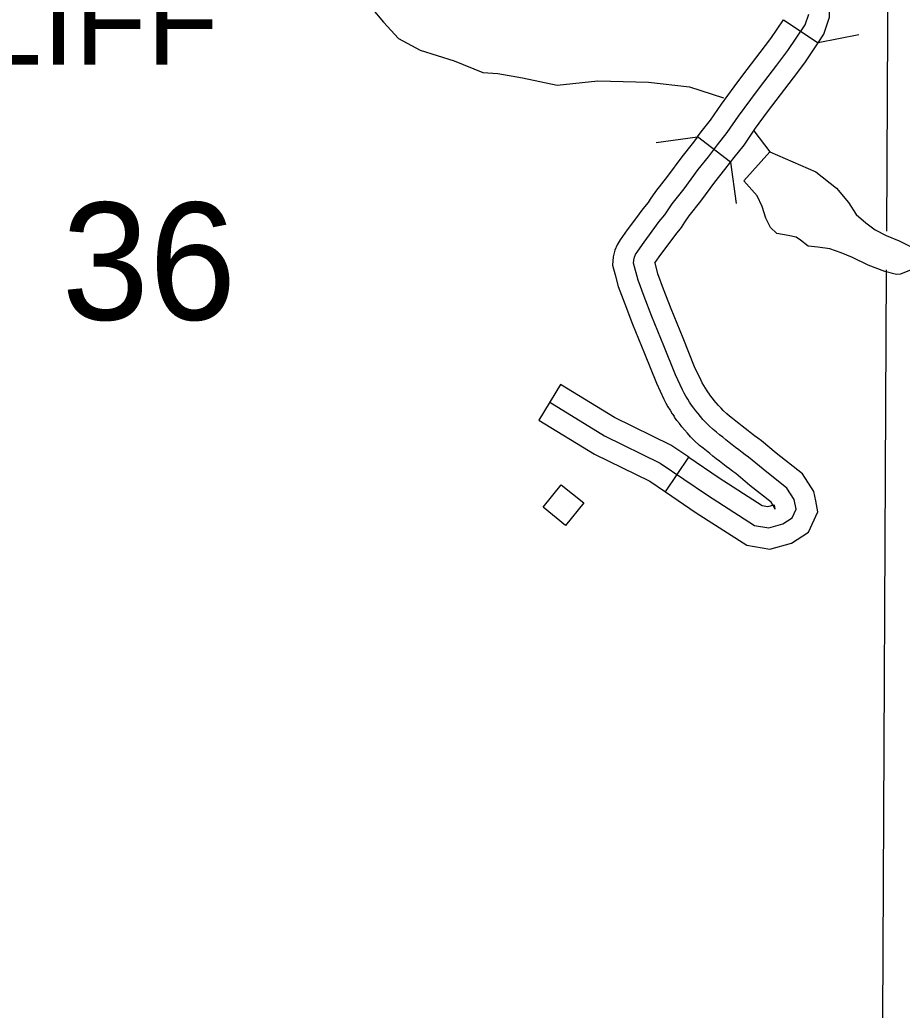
# Model space of a CAD drawing. Extents: x -19 to 366, y -4 to 359.
# Drawn here: x 138.806 to 139.407, y 192.02 to 192.696 of the extents above; entities that cross this region are included whole.
import ezdxf

# ---------------------------------------------------------------- set-up
doc = ezdxf.new("R2010")
doc.units = 0
for name, color, linetype in [('Level 31', 7, 'Continuous'), ('Level 35', 7, 'Continuous'), ('Level 38', 7, 'Continuous'), ('Level 5', 7, 'Continuous'), ('Level 56', 7, 'Continuous'), ('Level 57', 7, 'Continuous'), ('Level 60', 7, 'Continuous'), ('Level 63', 7, 'Continuous')]:
    doc.layers.add(name, color=color, linetype=linetype)

msp = doc.modelspace()

# ---------------------------------------------------------------- linework, layer by layer
at = {"layer": 'Level 31'}
for p, q in [((139.32643, 192.69559), (139.35008, 192.67984)), ((139.29039, 192.59851), (139.26782, 192.61576)), ((139.17452, 192.44678), (139.15966, 192.42256)), ((139.24595, 192.37368), (139.26194, 192.39716))]:
    msp.add_line(p, q, dxfattribs=at)
for points in [[(139.35008, 192.67984), (139.35411, 192.6859), (139.35795, 192.69731), (139.35778, 192.70679), (139.35568, 192.72066), (139.35039, 192.73515), (139.34264, 192.75045), (139.33909, 192.75686), (139.3333, 192.76538), (139.32569, 192.77302), (139.31879, 192.77645), (139.31264, 192.77842), (139.3048, 192.78034), (139.30451, 192.78043)], [(139.33237, 192.35585), (139.33513, 192.36182), (139.33383, 192.36836), (139.32882, 192.37619), (139.31254, 192.38902), (139.3027, 192.39718), (139.30047, 192.39885), (139.29824, 192.40052), (139.29604, 192.40221), (139.29383, 192.40391), (139.29162, 192.40562), (139.28944, 192.40734), (139.28726, 192.40907), (139.28507, 192.41081), (139.28289, 192.41257), (139.28073, 192.41433), (139.27857, 192.41611), (139.27555, 192.41879), (139.27354, 192.4209), (139.27156, 192.42305), (139.26982, 192.42505), (139.26825, 192.42692), (139.26675, 192.42881), (139.26529, 192.43075), (139.26388, 192.43272), (139.26252, 192.43473), (139.2612, 192.43677), (139.25996, 192.43884), (139.25873, 192.44094), (139.25758, 192.44308), (139.25287, 192.45331), (139.24488, 192.47321), (139.23675, 192.49324), (139.23149, 192.50691), (139.22732, 192.51801), (139.22424, 192.52968), (139.22437, 192.5317), (139.22486, 192.53365), (139.2257, 192.53546), (139.2271, 192.53786), (139.23142, 192.54389), (139.23702, 192.55139), (139.24182, 192.55794), (139.24557, 192.56248), (139.24747, 192.56533), (139.25067, 192.57014), (139.25875, 192.5804), (139.2684, 192.5935), (139.27536, 192.60223), (139.28158, 192.61037), (139.2882, 192.61864), (139.29584, 192.62986), (139.30424, 192.64132), (139.31016, 192.64922), (139.32194, 192.66474), (139.32951, 192.67459), (139.34125, 192.69221), (139.34371, 192.69951)], [(139.26782, 192.61576), (139.27039, 192.61912), (139.27677, 192.62709), (139.28424, 192.63806), (139.29283, 192.64978), (139.29882, 192.65777), (139.31065, 192.67336), (139.31795, 192.68287), (139.32643, 192.69559)], [(139.29039, 192.59851), (139.29277, 192.60162), (139.29963, 192.61019), (139.30745, 192.62166), (139.31565, 192.63286), (139.3215, 192.64066), (139.33323, 192.65612), (139.34106, 192.66632), (139.35008, 192.67984)], [(139.26782, 192.61576), (139.26416, 192.61098), (139.25712, 192.60214), (139.24744, 192.58901), (139.23916, 192.57848), (139.23565, 192.57321), (139.23415, 192.57096), (139.23061, 192.56667), (139.2256, 192.55984), (139.21995, 192.55227), (139.21516, 192.54559), (139.2131, 192.54205), (139.21141, 192.53841), (139.21028, 192.53389), (139.20992, 192.52828), (139.21166, 192.52168)], [(139.23913, 192.52891), (139.23888, 192.52986), (139.23904, 192.53013), (139.24289, 192.5355), (139.24844, 192.54294), (139.25304, 192.54921), (139.25699, 192.554), (139.2593, 192.55746), (139.26218, 192.5618), (139.27005, 192.57179), (139.27967, 192.58486), (139.28655, 192.59349), (139.29039, 192.59851)], [(139.27536, 192.4411), (139.27437, 192.44257), (139.27326, 192.44428), (139.27218, 192.44608), (139.27112, 192.4479), (139.27029, 192.44943), (139.26592, 192.45893), (139.25805, 192.47853), (139.24996, 192.49847), (139.24476, 192.51196), (139.24087, 192.52233), (139.23913, 192.52891)], [(139.21166, 192.52168), (139.21376, 192.51369), (139.21821, 192.50186), (139.22354, 192.48802), (139.23171, 192.4679), (139.23982, 192.4477), (139.24487, 192.43672), (139.24634, 192.43399), (139.24773, 192.43161), (139.24915, 192.42926), (139.25067, 192.42689), (139.25185, 192.42516)], [(139.26194, 192.39716), (139.24964, 192.40554), (139.21128, 192.42421), (139.17452, 192.44678)], [(139.3485, 192.36742), (139.34723, 192.37376), (139.3395, 192.38587), (139.32147, 192.40006), (139.31149, 192.40835), (139.30899, 192.41021), (139.30683, 192.41184), (139.30468, 192.41348), (139.30251, 192.41515), (139.30037, 192.41681), (139.29825, 192.41848), (139.2961, 192.42019), (139.29395, 192.4219), (139.29183, 192.42361), (139.28973, 192.42532), (139.2878, 192.42691), (139.28544, 192.42901), (139.28392, 192.43061), (139.28214, 192.43253), (139.28061, 192.4343), (139.27925, 192.43591), (139.278, 192.43749), (139.27675, 192.43915), (139.27554, 192.44084), (139.27536, 192.4411)], [(139.16709, 192.43467), (139.20444, 192.41175), (139.24249, 192.39322), (139.27477, 192.37123), (139.30672, 192.35071), (139.31652, 192.34907), (139.32599, 192.35169), (139.33237, 192.35585)], [(139.15966, 192.42256), (139.1976, 192.39928), (139.23535, 192.3809), (139.24595, 192.37368)], [(139.32064, 192.36185), (139.32042, 192.36296), (139.31815, 192.36652), (139.30361, 192.37797), (139.29391, 192.38602), (139.29195, 192.38748), (139.28966, 192.38921), (139.28739, 192.39094), (139.28515, 192.39266), (139.28287, 192.39443), (139.28063, 192.3962), (139.27841, 192.39796), (139.2762, 192.39972), (139.27395, 192.40153), (139.27172, 192.40335), (139.26934, 192.40531), (139.26566, 192.40857), (139.26317, 192.4112), (139.26098, 192.41357), (139.25903, 192.41581), (139.25725, 192.41793), (139.2555, 192.42014), (139.25384, 192.42235), (139.25223, 192.4246), (139.25185, 192.42516)], [(139.26194, 192.39716), (139.28261, 192.38308), (139.31194, 192.36424), (139.31576, 192.3636), (139.32006, 192.36479), (139.32064, 192.36185)], [(139.24595, 192.37368), (139.26693, 192.35938), (139.3015, 192.33718), (139.31727, 192.33455), (139.3319, 192.33859), (139.34355, 192.34619), (139.34997, 192.36006), (139.3485, 192.36742)]]:
    msp.add_lwpolyline(points, dxfattribs=at)
at = {"layer": 'Level 35'}
for points in [[(139.04546, 192.70402), (139.05381, 192.69396), (139.06408, 192.68281), (139.07882, 192.6748), (139.10203, 192.66772), (139.12149, 192.65962), (139.13167, 192.6589), (139.14848, 192.65593), (139.1722, 192.65099), (139.19988, 192.65395), (139.23448, 192.65296), (139.26246, 192.64983), (139.28566, 192.64243)], [(139.3062, 192.61983), (139.31718, 192.60557)], [(139.31718, 192.60557), (139.29955, 192.58565)], [(139.31718, 192.60557), (139.34854, 192.59184), (139.36268, 192.58069), (139.37093, 192.57097), (139.37611, 192.56281), (139.38262, 192.55701), (139.3891, 192.55241), (139.39641, 192.54854), (139.40533, 192.54478), (139.41274, 192.54128)], [(139.41366, 192.52511), (139.40637, 192.52202), (139.40356, 192.5219), (139.39552, 192.52401), (139.38414, 192.52814), (139.37352, 192.53344), (139.36581, 192.53663), (139.35817, 192.53941), (139.35002, 192.54055), (139.34332, 192.54125), (139.33804, 192.54528), (139.33513, 192.54738), (139.32973, 192.54846), (139.32206, 192.54986), (139.31756, 192.55384), (139.31444, 192.56037), (139.31196, 192.56829), (139.30865, 192.57547), (139.29955, 192.58565)]]:
    msp.add_lwpolyline(points, dxfattribs=at)
at = {"layer": 'Level 38'}
for points in [[(139.37793, 192.68541), (139.35007, 192.67984)], [(139.23966, 192.61201), (139.26782, 192.61576)], [(139.29039, 192.59851), (139.29415, 192.57035)]]:
    msp.add_lwpolyline(points, dxfattribs=at)
at = {"layer": 'Level 56'}
msp.add_lwpolyline([(139.17497, 192.37845), (139.19033, 192.36609), (139.17794, 192.35069), (139.16258, 192.36304)], close=True, dxfattribs=at)
at = {"layer": 'Level 60'}
for points in [[(146.77834, 1.69699), (146.57878, 10.31313), (146.37852, 18.92942), (146.17757, 27.54584), (145.97591, 36.16241), (145.77356, 44.77911), (145.57052, 53.39596), (145.36679, 62.01295), (145.16236, 70.63008), (144.95724, 79.24735), (144.75142, 87.86477), (144.54492, 96.48232), (144.33773, 105.10002), (144.12986, 113.71787), (143.92129, 122.33585), (143.71204, 130.95398), (143.5021, 139.57225), (143.29148, 148.19067), (143.08018, 156.80923), (142.8682, 165.42794), (142.65553, 174.04679), (142.44218, 182.66579), (142.22816, 191.28493), (142.01345, 199.90421), (141.79807, 208.52365), (141.58202, 217.14322), (141.36528, 225.76295), (141.14788, 234.38282), (140.9298, 243.00284), (140.71105, 251.623), (140.49162, 260.24332), (140.27153, 268.86377), (140.05077, 277.48438), (139.82934, 286.10514), (139.60724, 294.72604), (139.38447, 303.34709), (139.16105, 311.96829), (138.93695, 320.58964), (138.7122, 329.21114), (138.48678, 337.83278), (138.2607, 346.45458)], [(139.44064, 1.53154), (139.25106, 10.14733), (139.06082, 18.76327), (138.86992, 27.37935), (138.67836, 35.99557), (138.48613, 44.61194), (138.29325, 53.22845), (138.09971, 61.84511), (137.9055, 70.46191), (137.71065, 79.07885), (137.51513, 87.69595), (137.31896, 96.31318), (137.12214, 104.93057), (136.92466, 113.54809), (136.72653, 122.16577), (136.52775, 130.78359), (136.32832, 139.40156), (136.12824, 148.01968), (135.9275, 156.63794), (135.72612, 165.25636), (135.5241, 173.87492), (135.32143, 182.49362), (135.11811, 191.11248), (134.91415, 199.73149), (134.70954, 208.35064), (134.50429, 216.96995), (134.2984, 225.5894), (134.09187, 234.209), (133.8847, 242.82876), (133.6769, 251.44866), (133.46845, 260.06872), (133.25937, 268.68892), (133.04965, 277.30928), (132.8393, 285.92978), (132.62831, 294.55044), (132.41669, 303.17125), (132.20444, 311.79221), (131.99156, 320.41333), (131.77805, 329.0346), (131.56391, 337.65601), (131.34914, 346.27759)], [(0, 189.51617), (7.11214, 189.52059), (14.22427, 189.53386), (21.33637, 189.55597), (28.44845, 189.58693), (35.56048, 189.62672), (42.67245, 189.67537), (49.78436, 189.73285), (56.89619, 189.79918), (64.00793, 189.87436), (71.11958, 189.95838), (78.23111, 190.05124), (85.34253, 190.15294), (92.45381, 190.26349), (99.56495, 190.38288), (106.67593, 190.51112), (113.78675, 190.6482), (120.89739, 190.79412), (128.00785, 190.94888), (135.11811, 191.11248), (142.22816, 191.28493), (149.33799, 191.46621), (156.44759, 191.65634), (163.55694, 191.85531), (170.66605, 192.06312), (177.77489, 192.27977), (184.88345, 192.50526), (191.99173, 192.73959), (199.09971, 192.98276), (206.20739, 193.23477), (213.31474, 193.49561), (220.42177, 193.7653), (227.52845, 194.04382), (234.63479, 194.33118), (241.74076, 194.62738), (248.84635, 194.93241), (255.95157, 195.24628), (263.05638, 195.56898), (270.16079, 195.90052), (277.26478, 196.24089), (284.36834, 196.5901), (291.47147, 196.94814), (298.57414, 197.31501), (305.67635, 197.69072), (312.77809, 198.07525), (319.87934, 198.46862), (326.9801, 198.87082), (334.08035, 199.28185), (341.18009, 199.7017)]]:
    msp.add_spline(points, degree=3, dxfattribs=at)
at = {"layer": 'Level 63'}
for points in [[(139.39691, 192.55137), (139.39916, 193.01408), (139.39918, 193.01861), (139.40311, 194.0054), (139.40283, 194.02364), (139.40489, 195.00522), (139.40486, 195.01798), (139.40149, 196.00809), (139.40143, 196.02666), (139.39674, 197.00568), (139.39669, 197.01653), (139.39179, 198.03814)], [(139.39428, 192.01379), (139.39678, 192.52514)]]:
    msp.add_lwpolyline(points, dxfattribs=at)

# ---------------------------------------------------------------- texts
at = {"layer": 'Level 5'}
msp.add_text('36', height=0.08, dxfattribs=at).set_placement((138.83436, 192.49095))
at = {"layer": 'Level 57'}
msp.add_text('FERNCLIFF', height=0.06, dxfattribs=at).set_placement((138.49993, 192.66491))

doc.saveas('drawing.dxf')
